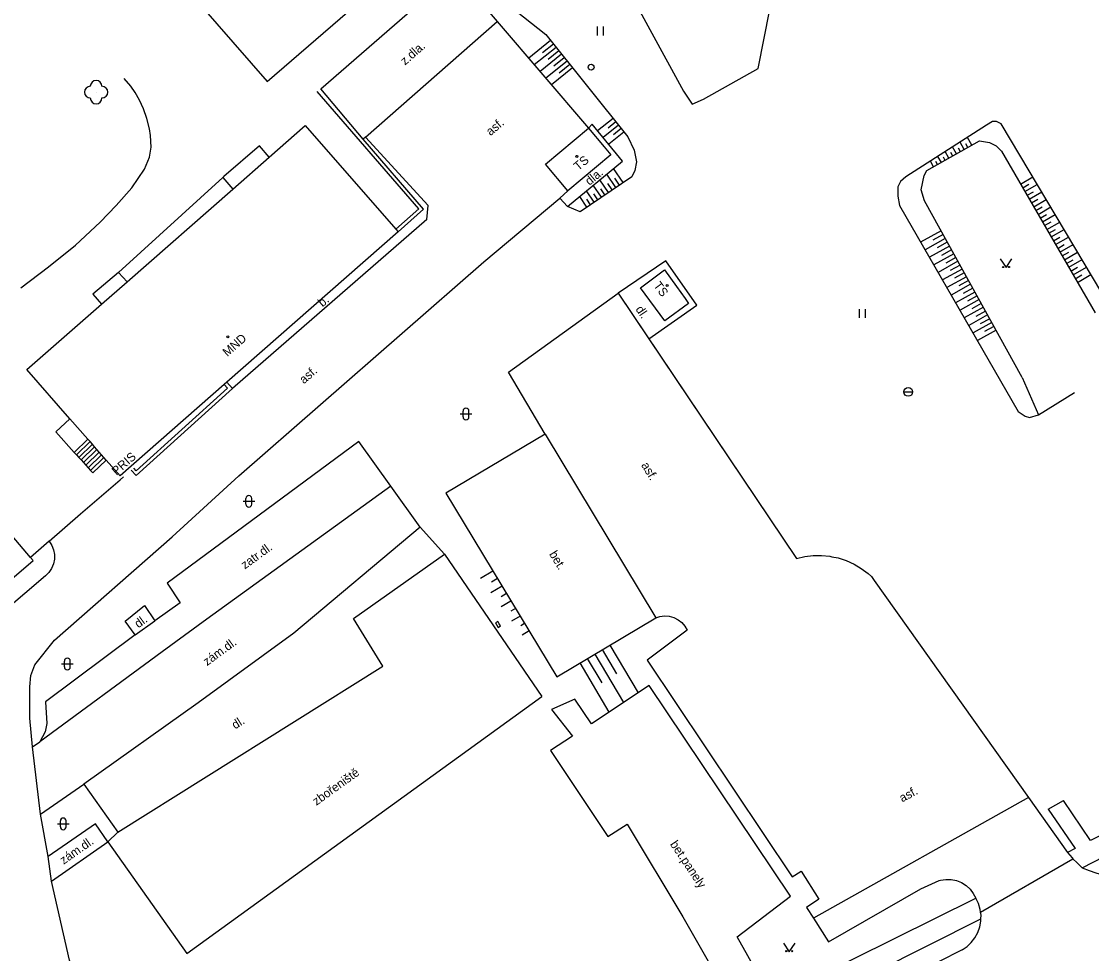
# Model space of a CAD drawing. Extents: x -577457 to -568404, y -1208466 to -1201387.
# Drawn here: x -569284.5 to -569192.7, y -1204661.5 to -1204581.6 of the extents above; entities that cross this region are included whole.
import ezdxf

# ---------------------------------------------------------------- set-up
doc = ezdxf.new("R2010")
doc.units = 0
for name, color, linetype in [('BUDOVY_MĚŘ', 7, 'Continuous'), ('OBVOD_PILÍŘE', 7, 'Continuous'), ('POMOC_POPIS', 7, 'Continuous'), ('ROZHRANÍ_PLOCH', 7, 'Continuous'), ('VÝŠKOPIS', 7, 'Continuous'), ('ZELEŇ', 7, 'Continuous'), ('ZN_BP', 7, 'Continuous'), ('ZN_BUDOV', 7, 'Continuous'), ('ZN_DOPLŇKOVÉ', 7, 'Continuous'), ('ZN_KULTUR', 7, 'Continuous')]:
    doc.layers.add(name, color=color, linetype=linetype)

msp = doc.modelspace()

# ---------------------------------------------------------------- linework, layer by layer
at = {"layer": 'BUDOVY_MĚŘ'}
for points in [[(-569263.43, -1204586.72), (-569249.45, -1204574.62), (-569285.41, -1204533.36), (-569299.39, -1204545.57), (-569263.43, -1204586.72)], [(-569263.27, -1204593.21), (-569260.19, -1204590.5), (-569252.4, -1204599.38)], [(-569239.56, -1204593.8), (-569235.87, -1204590.73)], [(-569235.87, -1204590.73), (-569234.55, -1204592.31), (-569233.96, -1204593.02), (-569237.65, -1204596.09)], [(-569266.39, -1204595.94), (-569263.27, -1204593.21)], [(-569237.65, -1204596.09), (-569239.56, -1204593.8)], [(-569275.46, -1204603.89), (-569266.39, -1204595.94)], [(-569252.2, -1204599.6), (-569266.9, -1204612.5)], [(-569252.4, -1204599.38), (-569252.2, -1204599.6)], [(-569229.36, -1204602.88), (-569228.34, -1204604.31), (-569227.6, -1204605.34), (-569227.3, -1204605.77), (-569229.33, -1204607.23), (-569231.41, -1204604.42), (-569229.36, -1204602.88)], [(-569277.66, -1204605.82), (-569275.46, -1204603.89)], [(-569280.36, -1204615.64), (-569284.05, -1204611.43), (-569277.66, -1204605.82)], [(-569267.12, -1204612.7), (-569276.05, -1204620.54), (-569277.24, -1204619.18)], [(-569266.9, -1204612.5), (-569267.12, -1204612.7)], [(-569278.81, -1204617.4), (-569280.36, -1204615.64)], [(-569278.63, -1204617.6), (-569278.81, -1204617.4)], [(-569278.43, -1204617.83), (-569278.63, -1204617.6)], [(-569278.24, -1204618.06), (-569278.43, -1204617.83)], [(-569278.04, -1204618.28), (-569278.24, -1204618.06)], [(-569277.84, -1204618.51), (-569278.04, -1204618.28)], [(-569277.64, -1204618.73), (-569277.84, -1204618.51)], [(-569277.44, -1204618.96), (-569277.64, -1204618.73)], [(-569277.24, -1204619.18), (-569277.44, -1204618.96)], [(-569283.73, -1204627.54), (-569286.76, -1204624)], [(-569301.56, -1204643.25), (-569283.51, -1204627.8), (-569283.73, -1204627.54)]]:
    msp.add_lwpolyline(points, dxfattribs=at)
at = {"layer": 'OBVOD_PILÍŘE'}
msp.add_lwpolyline([(-569243.54, -1204633.22), (-569243.65, -1204633.02), (-569243.87, -1204633.15), (-569243.64, -1204633.54), (-569243.42, -1204633.41), (-569243.54, -1204633.22)], dxfattribs=at)
at = {"layer": 'ROZHRANÍ_PLOCH'}
for points in [[(-569193.54, -1204654.14), (-569180.57, -1204647.46), (-569168.09, -1204641.22), (-569155.65, -1204634.81), (-569151.19, -1204632.37), (-569146.32, -1204629.48), (-569140.18, -1204625.55), (-569133.63, -1204621.26), (-569127.76, -1204617.05), (-569123.45, -1204613.78), (-569117.55, -1204608.82), (-569108.26, -1204600.74), (-569100.71, -1204593.46), (-569095.2, -1204587.67), (-569088.24, -1204579.64), (-569082.76, -1204572.74), (-569075.37, -1204562.81), (-569068.38, -1204552.55), (-569060.81, -1204541.45), (-569052.52, -1204528.77), (-569045.02, -1204517.63), (-569041.38, -1204511.96), (-569040.25, -1204510.21)], [(-569244.45, -1204574.83), (-569243.93, -1204575.5), (-569245.81, -1204577.12), (-569245.74, -1204579.18), (-569243.71, -1204581.58)], [(-569255, -1204591.49), (-569243.71, -1204581.58)], [(-569243.71, -1204581.58), (-569235.87, -1204590.73)], [(-569284.56, -1204604.4), (-569282.19, -1204602.61), (-569279.87, -1204600.75), (-569277.77, -1204598.77), (-569276.39, -1204597.34), (-569275.05, -1204595.85), (-569273.95, -1204594.25), (-569273.53, -1204593.21), (-569273.4, -1204592.34), (-569273.45, -1204591.35), (-569273.54, -1204590.77), (-569273.77, -1204589.88), (-569274.05, -1204589.07), (-569274.38, -1204588.33), (-569274.76, -1204587.65), (-569275.13, -1204587.11), (-569275.7, -1204586.47)], [(-569238.35, -1204596.72), (-569237.68, -1204597.44), (-569232.97, -1204593.54), (-569235.56, -1204590.39), (-569235.87, -1204590.73)], [(-569255, -1204591.49), (-569255.22, -1204591.67)], [(-569249.76, -1204598.54), (-569249.64, -1204597.34), (-569255, -1204591.49)], [(-569263.27, -1204593.21), (-569264.1, -1204592.24), (-569267.15, -1204594.86), (-569267.24, -1204594.94)], [(-569267.24, -1204594.94), (-569276.18, -1204603.11)], [(-569267.24, -1204594.94), (-569266.39, -1204595.94)], [(-569238.35, -1204596.72), (-569237.65, -1204596.09)], [(-569265.87, -1204620.54), (-569244.86, -1204602.19), (-569238.35, -1204596.72)], [(-569249.76, -1204598.54), (-569266.42, -1204613.05)], [(-569230.7, -1204608.8), (-569226.58, -1204605.89), (-569229.24, -1204602.1), (-569233.34, -1204604.88)], [(-569276.18, -1204603.11), (-569278.38, -1204604.96), (-569277.66, -1204605.82)], [(-569276.18, -1204603.11), (-569275.46, -1204603.89)], [(-569239.61, -1204616.96), (-569242.75, -1204611.64), (-569233.34, -1204604.88), (-569218.05, -1204627.63), (-569217.34, -1204627.46), (-569216.62, -1204627.37), (-569215.9, -1204627.36), (-569215.18, -1204627.43), (-569215, -1204627.47)], [(-569239.61, -1204616.96), (-569242.75, -1204611.64), (-569233.34, -1204604.88)], [(-569233.34, -1204604.88), (-569230.7, -1204608.8)], [(-569230.7, -1204608.8), (-569218.05, -1204627.63), (-569217.34, -1204627.46), (-569216.62, -1204627.37), (-569215.9, -1204627.36), (-569215.18, -1204627.43), (-569215, -1204627.47)], [(-569267.12, -1204612.7), (-569266.84, -1204613.03), (-569274.69, -1204620.1), (-569274.89, -1204619.87)], [(-569266.9, -1204612.5), (-569266.42, -1204613.05)], [(-569275.1, -1204620.05), (-569274.69, -1204620.51), (-569266.42, -1204613.05)], [(-569280.36, -1204615.64), (-569281.57, -1204616.76), (-569279.99, -1204618.52)], [(-569279.99, -1204618.52), (-569278.81, -1204617.4)], [(-569239.61, -1204616.96), (-569248.12, -1204622.01), (-569238.61, -1204637.76), (-569230.11, -1204632.71)], [(-569239.61, -1204616.96), (-569230.11, -1204632.71)], [(-569279.8, -1204618.73), (-569278.63, -1204617.6)], [(-569279.6, -1204618.95), (-569278.43, -1204617.83)], [(-569279.4, -1204619.17), (-569278.24, -1204618.06)], [(-569279.2, -1204619.4), (-569278.04, -1204618.28)], [(-569255.58, -1204617.6), (-569272.03, -1204629.74), (-569270.91, -1204631.43), (-569273.08, -1204632.97)], [(-569252.85, -1204621.43), (-569255.58, -1204617.6)], [(-569279.99, -1204618.52), (-569279.8, -1204618.73)], [(-569279.8, -1204618.73), (-569279.6, -1204618.95)], [(-569279.6, -1204618.95), (-569279.4, -1204619.17)], [(-569279.4, -1204619.17), (-569279.2, -1204619.4)], [(-569279, -1204619.62), (-569277.84, -1204618.51)], [(-569278.8, -1204619.84), (-569277.64, -1204618.73)], [(-569278.6, -1204620.07), (-569277.44, -1204618.96)], [(-569278.6, -1204620.07), (-569278.4, -1204620.29), (-569277.24, -1204619.18)], [(-569279.2, -1204619.4), (-569279, -1204619.62)], [(-569279, -1204619.62), (-569278.8, -1204619.84)], [(-569278.8, -1204619.84), (-569278.6, -1204620.07)], [(-569283.57, -1204643.77), (-569283.79, -1204641.32), (-569283.81, -1204639.36), (-569283.8, -1204638.62), (-569283.71, -1204637.65), (-569283.36, -1204636.73), (-569281.69, -1204634.64), (-569271.58, -1204625.77), (-569265.87, -1204620.54)], [(-569252.85, -1204621.43), (-569268.62, -1204632.84), (-569272.45, -1204635.64), (-569282.95, -1204643.34)], [(-569250.33, -1204624.95), (-569252.85, -1204621.43)], [(-569250.33, -1204624.95), (-569261.16, -1204634.04), (-569269.35, -1204640), (-569279.18, -1204646.99)], [(-569250.33, -1204624.95), (-569248.22, -1204627.26)], [(-569282.15, -1204626.15), (-569281.92, -1204626.5), (-569281.77, -1204626.88), (-569281.69, -1204627.28), (-569281.69, -1204627.69), (-569281.77, -1204628.09), (-569281.93, -1204628.47), (-569282.16, -1204628.81), (-569282.45, -1204629.1), (-569291.15, -1204636.51)], [(-569276.25, -1204651.08), (-569253.53, -1204636.87), (-569256.04, -1204632.76), (-569248.22, -1204627.26)], [(-569248.22, -1204627.26), (-569239.88, -1204639.45)], [(-569215, -1204627.47), (-569214.46, -1204627.57), (-569213.77, -1204627.8), (-569213.11, -1204628.1), (-569212.49, -1204628.47), (-569211.91, -1204628.9), (-569211.62, -1204629.16), (-569211.37, -1204629.52)], [(-569211.37, -1204629.52), (-569198.14, -1204648.12)], [(-569274.76, -1204634.18), (-569275.61, -1204633.01), (-569273.97, -1204631.66), (-569273.08, -1204632.97)], [(-569274.76, -1204634.18), (-569273.08, -1204632.97)], [(-569230.11, -1204632.71), (-569229.77, -1204632.6), (-569229.36, -1204632.55), (-569228.96, -1204632.58), (-569228.57, -1204632.69), (-569228.2, -1204632.87), (-569227.88, -1204633.12), (-569227.61, -1204633.43), (-569227.41, -1204633.78), (-569230.86, -1204636.35), (-569218.42, -1204654.92), (-569217.64, -1204654.43), (-569216.12, -1204656.83), (-569217.18, -1204657.54), (-569216.59, -1204658.47)], [(-569274.76, -1204634.18), (-569282.46, -1204639.92), (-569282.33, -1204641.78), (-569282.49, -1204642.48), (-569282.95, -1204643.34)], [(-569230.68, -1204638.52), (-569235.62, -1204641.79)], [(-569218.56, -1204656.59), (-569230.68, -1204638.52)], [(-569235.62, -1204641.79), (-569237.06, -1204639.68), (-569239.06, -1204640.58)], [(-569239.06, -1204640.58), (-569237.26, -1204642.86)], [(-569237.26, -1204642.86), (-569239.13, -1204644.09)], [(-569283.57, -1204643.77), (-569282.95, -1204643.34)], [(-569282.88, -1204649.55), (-569283.57, -1204643.77)], [(-569239.13, -1204644.09), (-569234.22, -1204651.46), (-569232.57, -1204650.4), (-569227.8, -1204658.36), (-569222.89, -1204666.89)], [(-569183.12, -1204646.87), (-569192.82, -1204651.82), (-569195.14, -1204648.37)], [(-569282.88, -1204649.55), (-569279.18, -1204646.99)], [(-569279.18, -1204646.99), (-569276.25, -1204651.08)], [(-569198.14, -1204648.12), (-569216.59, -1204658.47)], [(-569198.14, -1204648.12), (-569194.79, -1204652.83)], [(-569196.46, -1204649.11), (-569195.14, -1204648.37)], [(-569282.23, -1204653.19), (-569282.88, -1204649.55)], [(-569196.46, -1204649.11), (-569194.13, -1204652.5), (-569194.79, -1204652.83)], [(-569277.1, -1204651.91), (-569278.16, -1204650.37), (-569282.23, -1204653.19)], [(-569277.1, -1204651.91), (-569276.25, -1204651.08)], [(-569281.93, -1204655.28), (-569277.1, -1204651.91)], [(-569281.93, -1204655.28), (-569282.23, -1204653.19)], [(-569194.79, -1204652.83), (-569194.41, -1204653.3), (-569194.34, -1204653.37)], [(-569202.25, -1204657.94), (-569194.34, -1204653.37)], [(-569194.34, -1204653.37), (-569193.97, -1204653.72), (-569193.54, -1204654.14)], [(-569193.54, -1204654.14), (-569192.95, -1204654.37), (-569192.38, -1204654.59), (-569191.79, -1204654.74), (-569191.34, -1204654.79)], [(-569216.59, -1204658.47), (-569215.29, -1204660.5), (-569207.39, -1204655.95), (-569205.8, -1204655.23), (-569205.68, -1204655.2), (-569205.23, -1204655.14), (-569204.77, -1204655.15), (-569204.32, -1204655.25), (-569203.89, -1204655.42), (-569203.5, -1204655.67), (-569203.16, -1204655.97), (-569202.88, -1204656.34), (-569202.66, -1204656.74)], [(-569274.47, -1204678.1), (-569275.54, -1204676.17), (-569277.44, -1204671.9), (-569280.39, -1204662.08), (-569281.93, -1204655.28)], [(-569220.12, -1204665.41), (-569223.14, -1204660.07), (-569218.56, -1204656.59)], [(-569220.12, -1204665.41), (-569202.66, -1204656.74)], [(-569202.25, -1204657.94), (-569202.29, -1204657.71), (-569202.43, -1204657.22), (-569202.66, -1204656.74)], [(-569261.66, -1204688.43), (-569245.61, -1204680.36), (-569224.79, -1204669.87), (-569202.23, -1204658.51)], [(-569203.84, -1204661.17), (-569203.42, -1204660.89), (-569203.05, -1204660.54), (-569202.74, -1204660.14), (-569202.5, -1204659.69), (-569202.33, -1204659.22), (-569202.23, -1204658.72), (-569202.23, -1204658.51)], [(-569202.23, -1204658.51), (-569202.22, -1204658.21), (-569202.25, -1204657.94)], [(-569203.84, -1204661.17), (-569224.14, -1204671.48), (-569234.19, -1204676.54), (-569244.86, -1204681.95), (-569257.92, -1204688.55), (-569258.98, -1204688.56), (-569260.16, -1204688.5), (-569261.66, -1204688.43)]]:
    msp.add_lwpolyline(points, dxfattribs=at)
at = {"layer": 'VÝŠKOPIS'}
for points in [[(-569243.48, -1204573.99), (-569242.89, -1204571.91), (-569242.17, -1204573.08), (-569241.97, -1204573.67), (-569241.98, -1204574.38), (-569242.31, -1204575.33), (-569243.54, -1204577.54), (-569243.36, -1204579.62), (-569239.54, -1204582.7), (-569232.52, -1204591.46), (-569231.98, -1204592.62), (-569231.77, -1204593.6), (-569231.92, -1204594.35), (-569232.18, -1204594.88), (-569236.61, -1204597.9), (-569237.68, -1204597.44)], [(-569239.13, -1204583.21), (-569241.01, -1204584.73)], [(-569238.89, -1204583.51), (-569239.83, -1204584.26)], [(-569238.66, -1204583.8), (-569240.53, -1204585.3)], [(-569238.19, -1204584.38), (-569240.04, -1204585.87)], [(-569238.42, -1204584.09), (-569239.35, -1204584.84)], [(-569237.72, -1204584.97), (-569239.55, -1204586.44)], [(-569237.96, -1204584.68), (-569238.87, -1204585.41)], [(-569237.49, -1204585.26), (-569238.4, -1204585.99)], [(-569237.25, -1204585.56), (-569239.06, -1204587.01)], [(-569233.78, -1204589.88), (-569235.1, -1204590.94)], [(-569233.31, -1204590.47), (-569234.63, -1204591.52)], [(-569233.55, -1204590.18), (-569234.21, -1204590.71)], [(-569233.08, -1204590.76), (-569233.73, -1204591.29)], [(-569191.06, -1204606.18), (-569200.48, -1204590.36), (-569200.9, -1204590.14), (-569201.24, -1204590.14), (-569201.74, -1204590.45)], [(-569232.84, -1204591.05), (-569234.15, -1204592.1)], [(-569198.68, -1204612.1), (-569207.08, -1204596.95), (-569207.36, -1204596.02), (-569207.1, -1204594.78), (-569206.86, -1204594.36), (-569202.35, -1204591.82), (-569201.5, -1204591.94), (-569200.93, -1204592.24), (-569200.46, -1204592.68), (-569192.44, -1204606.56)], [(-569203.01, -1204592.19), (-569203.39, -1204591.51)], [(-569204.97, -1204593.3), (-569205.29, -1204592.73)], [(-569204.32, -1204592.93), (-569204.66, -1204592.32)], [(-569203.99, -1204592.74), (-569204.16, -1204592.43)], [(-569203.66, -1204592.56), (-569204.02, -1204591.92)], [(-569203.34, -1204592.38), (-569203.52, -1204592.05)], [(-569206.28, -1204594.03), (-569206.55, -1204593.54)], [(-569205.95, -1204593.85), (-569206.09, -1204593.59)], [(-569205.62, -1204593.66), (-569205.92, -1204593.14)], [(-569205.3, -1204593.48), (-569205.45, -1204593.21)], [(-569204.64, -1204593.11), (-569204.81, -1204592.82)], [(-569232.92, -1204595.38), (-569233.74, -1204594.18)], [(-569234.16, -1204596.23), (-569234.9, -1204595.14)], [(-569233.54, -1204595.81), (-569234.32, -1204594.66)], [(-569233.85, -1204596.02), (-569234.23, -1204595.46)], [(-569233.23, -1204595.6), (-569233.63, -1204595.01)], [(-569208.66, -1204594.9), (-569209.12, -1204595.28), (-569209.35, -1204595.76), (-569209.34, -1204596.56), (-569209.2, -1204597.36), (-569199.02, -1204615.01), (-569198.43, -1204615.41), (-569198.05, -1204615.52), (-569197.28, -1204615.29)], [(-569198.83, -1204595.51), (-569197.78, -1204594.9)], [(-569235.4, -1204597.07), (-569236.06, -1204596.1)], [(-569234.78, -1204596.65), (-569235.48, -1204595.62)], [(-569235.09, -1204596.86), (-569235.43, -1204596.36)], [(-569234.47, -1204596.44), (-569234.83, -1204595.91)], [(-569198.64, -1204595.83), (-569198.11, -1204595.53)], [(-569198.45, -1204596.16), (-569197.39, -1204595.55)], [(-569198.26, -1204596.48), (-569197.73, -1204596.18)], [(-569198.08, -1204596.81), (-569197.01, -1204596.19)], [(-569236.02, -1204597.5), (-569236.64, -1204596.58)], [(-569235.71, -1204597.29), (-569236.03, -1204596.81)], [(-569197.89, -1204597.13), (-569197.35, -1204596.82)], [(-569197.7, -1204597.46), (-569196.62, -1204596.83)], [(-569197.51, -1204597.78), (-569196.97, -1204597.47)], [(-569197.32, -1204598.11), (-569196.24, -1204597.48)], [(-569197.14, -1204598.43), (-569196.59, -1204598.12)], [(-569196.95, -1204598.76), (-569195.86, -1204598.12)], [(-569196.76, -1204599.08), (-569196.21, -1204598.76)], [(-569196.57, -1204599.4), (-569195.47, -1204598.77)], [(-569205.65, -1204599.52), (-569207.4, -1204600.49)], [(-569205.47, -1204599.85), (-569206.34, -1204600.33)], [(-569196.39, -1204599.73), (-569195.83, -1204599.41)], [(-569196.2, -1204600.05), (-569195.09, -1204599.41)], [(-569196.01, -1204600.38), (-569195.45, -1204600.06)], [(-569195.82, -1204600.7), (-569194.71, -1204600.06)], [(-569205.29, -1204600.18), (-569207.02, -1204601.14)], [(-569204.93, -1204600.83), (-569206.65, -1204601.79)], [(-569205.11, -1204600.5), (-569205.97, -1204600.98)], [(-569195.64, -1204601.03), (-569195.08, -1204600.7)], [(-569195.45, -1204601.35), (-569194.32, -1204600.7)], [(-569204.56, -1204601.49), (-569206.27, -1204602.44)], [(-569204.75, -1204601.16), (-569205.6, -1204601.64)], [(-569204.38, -1204601.82), (-569205.23, -1204602.29)], [(-569195.26, -1204601.68), (-569194.7, -1204601.35)], [(-569195.07, -1204602), (-569193.94, -1204601.35)], [(-569204.2, -1204602.14), (-569205.9, -1204603.09)], [(-569203.84, -1204602.8), (-569205.52, -1204603.74)], [(-569204.02, -1204602.47), (-569204.86, -1204602.94)], [(-569194.89, -1204602.33), (-569194.32, -1204602)], [(-569194.7, -1204602.65), (-569193.55, -1204601.99)], [(-569194.51, -1204602.98), (-569193.94, -1204602.64)], [(-569194.32, -1204603.3), (-569193.17, -1204602.63)], [(-569203.47, -1204603.46), (-569205.15, -1204604.39)], [(-569203.65, -1204603.13), (-569204.49, -1204603.59)], [(-569194.14, -1204603.63), (-569193.56, -1204603.29)], [(-569193.95, -1204603.95), (-569192.79, -1204603.28)], [(-569203.11, -1204604.11), (-569204.77, -1204605.04)], [(-569203.29, -1204603.78), (-569204.13, -1204604.25)], [(-569202.93, -1204604.44), (-569203.76, -1204604.9)], [(-569202.74, -1204604.77), (-569204.4, -1204605.69)], [(-569202.38, -1204605.42), (-569204.02, -1204606.33)], [(-569202.56, -1204605.1), (-569203.39, -1204605.55)], [(-569202.02, -1204606.08), (-569203.65, -1204606.98)], [(-569202.2, -1204605.75), (-569203.02, -1204606.21)], [(-569201.84, -1204606.41), (-569202.65, -1204606.86)], [(-569201.65, -1204606.74), (-569203.27, -1204607.63)], [(-569201.29, -1204607.39), (-569202.9, -1204608.28)], [(-569201.47, -1204607.06), (-569202.28, -1204607.51)], [(-569200.93, -1204608.05), (-569202.52, -1204608.93)], [(-569201.11, -1204607.72), (-569201.91, -1204608.16)], [(-569244.08, -1204628.71), (-569245.15, -1204629.35)], [(-569243.69, -1204629.35), (-569244.2, -1204629.66)], [(-569243.3, -1204629.99), (-569244.26, -1204630.57)], [(-569242.53, -1204631.28), (-569243.37, -1204631.78)], [(-569242.91, -1204630.63), (-569243.36, -1204630.91)], [(-569242.14, -1204631.92), (-569242.53, -1204632.15)], [(-569241.75, -1204632.56), (-569242.48, -1204633)], [(-569241.36, -1204633.2), (-569241.7, -1204633.4)], [(-569240.97, -1204633.84), (-569241.58, -1204634.21)], [(-569235.34, -1204635.82), (-569232.87, -1204639.97)], [(-569234.7, -1204635.43), (-569233.47, -1204637.5)], [(-569234.05, -1204635.05), (-569231.62, -1204639.14)], [(-569236.63, -1204636.58), (-569234.13, -1204640.8)], [(-569235.99, -1204636.2), (-569234.74, -1204638.29)]]:
    msp.add_lwpolyline(points, dxfattribs=at)
at = {"layer": 'ZELEŇ'}
msp.add_lwpolyline([(-569225.74, -1204530.78), (-569244.63, -1204545.72), (-569243.02, -1204565.07), (-569242.8, -1204567.19), (-569238.19, -1204572.25), (-569233.33, -1204577.26), (-569227.74, -1204587.55), (-569227, -1204588.66), (-569226.02, -1204588.22), (-569221.34, -1204585.6), (-569220.33, -1204580.53), (-569222.31, -1204572.42)], dxfattribs=at)
msp.add_circle((-569278.11, -1204587.63), 0.0005, dxfattribs=at)
for centre, start, end in [((-569278.61, -1204587.63), 89.99999, 269.99999), ((-569278.11, -1204587.13), 0, 179.99999), ((-569277.61, -1204587.63), 270, 89.99999), ((-569278.11, -1204588.13), 179.99999, 359.99999)]:
    msp.add_arc(centre, 0.5, start, end, dxfattribs=at)
at = {"layer": 'ZN_BP'}
for radius in [0.25, 0.0005]:
    msp.add_circle((-569235.66, -1204585.49), radius, dxfattribs=at)
at = {"layer": 'ZN_BUDOV'}
for centre in [(-569236.89, -1204593.14), (-569229.13, -1204604.22), (-569266.81, -1204608.61)]:
    msp.add_circle(centre, 0.0875, dxfattribs=at)
at = {"layer": 'ZN_DOPLŇKOVÉ'}
msp.add_line((-569208.835, -1204613.34), (-569208.085, -1204613.34), dxfattribs=at)
for points in [[(-569258.85, -1204587.34), (-569244.45, -1204574.83)], [(-569252.4, -1204599.38), (-569250.44, -1204597.65), (-569259.14, -1204587.59)], [(-569255.22, -1204591.67), (-569258.85, -1204587.34)], [(-569201.74, -1204590.45), (-569208.66, -1204594.9)], [(-569250.02, -1204597.68), (-569255.22, -1204591.67)], [(-569252.2, -1204599.6), (-569250.02, -1204597.68)], [(-569198.68, -1204612.1), (-569197.28, -1204615.29)], [(-569197.28, -1204615.29), (-569194.2, -1204613.39)], [(-569282.15, -1204626.15), (-569279.46, -1204623.79), (-569276.05, -1204620.87)], [(-569276.05, -1204620.87), (-569275.75, -1204620.63)], [(-569282.15, -1204626.15), (-569283.73, -1204627.54)], [(-569277.1, -1204651.91), (-569270.32, -1204661.5), (-569239.88, -1204639.45)]]:
    msp.add_lwpolyline(points, dxfattribs=at)
msp.add_circle((-569208.46, -1204613.34), 0.375, dxfattribs=at)
at = {"layer": 'ZN_KULTUR'}
for p, q in [((-569235.1, -1204582.765), (-569235.1, -1204582.015)), ((-569234.6, -1204582.765), (-569234.6, -1204582.015)), ((-569212.64, -1204606.985), (-569212.64, -1204606.235)), ((-569212.14, -1204606.985), (-569212.14, -1204606.235)), ((-569246.89, -1204615.23), (-569245.89, -1204615.23)), ((-569246.64, -1204615.48), (-569246.64, -1204614.98)), ((-569246.14, -1204615.48), (-569246.14, -1204614.98)), ((-569265.51, -1204622.72), (-569264.51, -1204622.72)), ((-569265.26, -1204622.97), (-569265.26, -1204622.47)), ((-569264.76, -1204622.97), (-569264.76, -1204622.47)), ((-569281.08, -1204636.67), (-569280.08, -1204636.67)), ((-569280.83, -1204636.92), (-569280.83, -1204636.42)), ((-569280.33, -1204636.92), (-569280.33, -1204636.42)), ((-569281.43, -1204650.38), (-569280.43, -1204650.38)), ((-569281.18, -1204650.63), (-569281.18, -1204650.13)), ((-569280.68, -1204650.63), (-569280.68, -1204650.13))]:
    msp.add_line(p, q, dxfattribs=at)
for points in [[(-569200.57, -1204601.93), (-569200.07, -1204602.68), (-569199.57, -1204601.93)], [(-569219.17, -1204660.6), (-569218.67, -1204661.35), (-569218.17, -1204660.6)]]:
    msp.add_lwpolyline(points, dxfattribs=at)
for centre in [(-569200.32, -1204602.63), (-569199.82, -1204602.63), (-569218.92, -1204661.3), (-569218.42, -1204661.3)]:
    msp.add_circle(centre, 0.05, dxfattribs=at)
for centre, start, end in [((-569246.39, -1204614.98), 0, 179.99999), ((-569246.39, -1204615.48), 179.99999, 359.99999), ((-569265.01, -1204622.47), 0, 179.99999), ((-569265.01, -1204622.97), 179.99999, 359.99999), ((-569280.58, -1204636.42), 0, 179.99999), ((-569280.58, -1204636.92), 179.99999, 359.99999), ((-569280.93, -1204650.13), 0, 179.99999), ((-569280.93, -1204650.63), 179.99999, 359.99999)]:
    msp.add_arc(centre, 0.25, start, end, dxfattribs=at)

# ---------------------------------------------------------------- texts
at = {"layer": 'POMOC_POPIS'}
for s, rotation, p in [('z.dla.', 41.27565, (-569251.62, -1204585.36)), ('asf.', 40.03852, (-569244.29, -1204591.41)), ('TS', 39.75972, (-569236.76, -1204594.4)), ('dla.', 39.62565, (-569235.8, -1204595.67)), ('TS', 306.50933, (-569230.35, -1204604.22)), ('b.', 40.36998, (-569258.7, -1204606.09)), ('dl.', 303.95904, (-569231.88, -1204606.25)), ('MND', 41.28, (-569266.86, -1204610.35)), ('asf.', 41.13373, (-569260.29, -1204612.69)), ('PRIS', 41.47, (-569276.37, -1204620.54)), ('asf.', 301.09729, (-569231.39, -1204619.62)), ('zatr.dl.', 35.8867, (-569265.36, -1204628.57)), ('bet.', 301.09729, (-569239.28, -1204627.24)), ('dl.', 35.97997, (-569274.49, -1204633.62)), ('zám.dl.', 36.04403, (-569268.6, -1204636.86)), ('dl.', 32.02353, (-569266.19, -1204642.29)), ('zbořeniště', 35.7603, (-569259.22, -1204648.84)), ('asf.', 28.27002, (-569208.98, -1204648.55)), ('zám.dl.', 34.90436, (-569280.9, -1204653.89)), ('bet.panely', 303.68998, (-569228.92, -1204652.12))]:
    msp.add_text(s, height=0.75, rotation=rotation, dxfattribs=at).set_placement(p)

doc.saveas('drawing.dxf')
